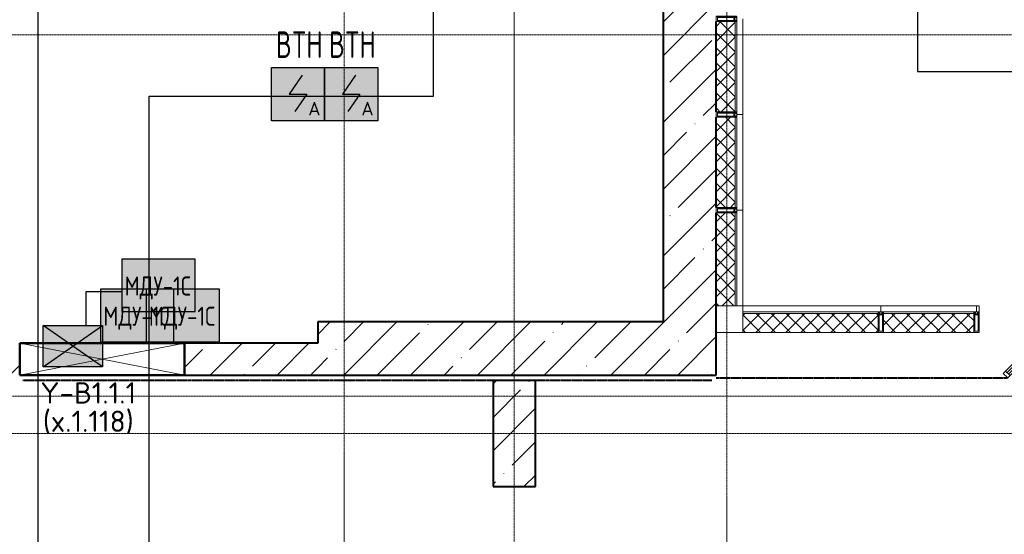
# Model space of a CAD drawing. Header units: millimetres. Extents: x -135639 to 224623, y -383017 to -59102.
# Tile 408 of 494: x 82358 to 91625, y -134220 to -129378. Entities that reach past the tile are written whole.
import ezdxf
from ezdxf.enums import TextEntityAlignment as Align

# ---------------------------------------------------------------- set-up
doc = ezdxf.new("R2010")
doc.units = ezdxf.units.MM
for name, pattern in [('CONTINOUS', [0]), ('Линия сетки', [25, 20, -2.5, 0, -2.5]), ('Штрих_3_1_5_', [4.5, 3, -1.5]), ('Штриховая_ш3 п1_5', [4.5, 3, -1.5])]:
    doc.linetypes.add(name, pattern=pattern)
for name, color, linetype, lineweight in [('#СПС_КЛ_R3', 190, 'Continuous', 30), ('A-200-M_WALL', 7, 'Continuous', 18), ('A-200-M_WALL_EXT', 7, 'Continuous', 18), ('A-200-M_WALL_PAT', 7, 'Continuous', 40), ('A-214-M_CURT_WALL', 7, 'Continuous', 18), ('A-215-M_CURT_PANEL', 7, 'Continuous', 18), ('A-314-M_WINDO_GLASS', 7, 'Continuous', 30), ('A-314-M_WINDOW', 7, 'Continuous', 18), ('A-314-M_WINDOW_FRM', 7, 'Continuous', 30), ('S-280-M_COLUMN', 7, 'Continuous', 18), ('Z-030-M_GRID', 7, 'Continuous', 9), ('Z-060-M_DETAIL', 7, 'Continuous', 18), ('Арматура воздуховодов', 7, 'Continuous', 18), ('ОС', 5, 'Continuous', 25), ('ПС', 7, 'Continuous', 40), ('СС-011-ПОЖ-СИГНАЛИЗАЦИЯ', 1, 'Continuous', 30)]:
    doc.layers.add(name, color=color, linetype=linetype, lineweight=lineweight)
doc.layers.add('A-010-M_ROOM_SEPARATION', color=4, linetype='Штриховая_ш3 п1_5', lineweight=40, true_color=0x00ffff)
doc.layers.add('ССПС', color=5, linetype='Continuous')
doc.styles.add('1111', font='isocpeur.ttf')
doc.styles.add('ISOCPEUR', font='isocpeur.ttf', dxfattribs={"height": 300})
pattern_1 = [(45, (0, 0), (-314.309, 314.309), []), (45, (314.3, 0), (-314.309, 314.309), [555.625, -111.125, 3.353, -107.772])]
pattern_2 = [(45, (0, 0), (-70.71068, 70.71068), []), (135, (0, 0), (-70.71068, -70.71068), [])]

# ---------------------------------------------------------------- blocks, each defined once
blk = doc.blocks.new('135_SLK_GD_AR_rvt-1-B1_-7_650_')
at = {"layer": 'A-010-M_ROOM_SEPARATION', "color": 131, "linetype": 'Штрих_3_1_5_', "true_color": 0xaaffff}
for p, q in [((97050, 60075), (99793.4, 60075)), ((94950, 60050), (90520, 60050)), ((97010, 60050), (95350, 60050))]:
    blk.add_line(p, q, dxfattribs=at)
blk = doc.blocks.new('Бетон-Прямоугольная-Колонна - CLM_Подземные этажи_В40-400х1000-V168-B1_-7_650_')
at = {"layer": 'S-280-M_COLUMN', "lineweight": 9, "true_color": 0xaaaaaa}
h = blk.add_hatch(dxfattribs=at)
h.set_pattern_fill('FP_52', color=253, style=0, pattern_type=2)
h.set_pattern_definition([(45, (-95150, -59550), (-314.309, 314.309), []), (45, (-94835.7, -59550), (-314.309, 314.309), [555.625, -111.125, 3.353, -107.772])])
h.paths.add_polyline_path([(200, -500), (200, 500), (-200, 500), (-200, -500)])
at = {"layer": 'S-280-M_COLUMN', "color": 253, "lineweight": 40, "true_color": 0xaaaaaa}
for p, q in [((200, 500), (-200, 500)), ((-200, 500), (-200, -500)), ((200, -500), (200, 500)), ((-200, -500), (200, -500))]:
    blk.add_line(p, q, dxfattribs=at)
blk = doc.blocks.new('135_SLK_GD_KR_rvt-1-B1_-7_650_')
at = {"layer": 'S-280-M_COLUMN', "color": 253, "lineweight": 18, "true_color": 0xaaaaaa}
blk.add_blockref('Бетон-Прямоугольная-Колонна - CLM_Подземные этажи_В40-400х1000-V168-B1_-7_650_', (95150, 59550), dxfattribs=at)
blk = doc.blocks.new('231_Отверстие прямоуг _Окно_Стена_ - Отверстие-2233162-B1_-7_650_')
at = {"layer": 'A-314-M_WINDOW', "color": 253, "lineweight": 50, "true_color": 0xaaaaaa}
for p, q in [((-650, -150), (-650, 150)), ((-650, 150), (900, 150)), ((900, 150), (900, -150)), ((900, -150), (-650, -150))]:
    blk.add_line(p, q, dxfattribs=at)
at = {"layer": 'Z-060-M_DETAIL', "color": 253, "true_color": 0xaaaaaa}
for p, q in [((-650, 150), (-650, -150)), ((900, 150), (-650, 150)), ((900, 150), (-650, -150)), ((-650, 150), (900, -150)), ((900, 150), (900, -150)), ((-650, -150), (900, -150))]:
    blk.add_line(p, q, dxfattribs=at)
blk = doc.blocks.new('135_SLK_K1-2-3_KR_rvt-1-B1_-7_650_')
at = {"layer": 'A-200-M_WALL_PAT', "lineweight": 9, "true_color": 0xaaaaaa}
h = blk.add_hatch(dxfattribs=at)
h.set_pattern_fill('FP_20', color=253, style=0, pattern_type=2)
h.set_pattern_definition(pattern_1)
h.paths.add_polyline_path([(96754, 60600), (97050, 60600), (97050, 65200), (96550, 65200), (96550, 60600)])
h = blk.add_hatch(dxfattribs=at)
h.set_pattern_fill('FP_20', color=253, style=0, pattern_type=2)
h.set_pattern_definition(pattern_1)
h.paths.add_polyline_path([(95812.5, 60100), (97050, 60100), (97050, 60600), (93300, 60600), (93300, 60100), (93929.5, 60100)])
h = blk.add_hatch(dxfattribs=at)
h.set_pattern_fill('FP_20', color=253, style=0, pattern_type=2)
h.set_pattern_definition(pattern_1)
h.paths.add_polyline_path([(92045, 60100), (93300, 60100), (93300, 60400), (92045, 60400)])
h.paths.add_polyline_path([(90495, 60100), (90495, 60400), (90200, 60400), (90200, 60100)])
at = {"layer": 'A-200-M_WALL_EXT', "color": 253, "lineweight": 40, "true_color": 0xaaaaaa}
for p, q in [((96550, 65200), (96550, 60600)), ((97050, 62575), (97050, 63425)), ((97050, 61675), (97050, 62525)), ((97050, 60600), (97050, 61625)), ((96550, 60600), (93300, 60600)), ((93300, 60600), (93300, 60400)), ((97050, 60100), (97050, 60600)), ((93300, 60400), (92045, 60400)), ((92045, 60100), (93300, 60100)), ((93300, 60100), (97050, 60100))]:
    blk.add_line(p, q, dxfattribs=at)
at = {"layer": 'A-314-M_WINDOW', "color": 253, "lineweight": 18, "true_color": 0xaaaaaa}
blk.add_blockref('231_Отверстие прямоуг _Окно_Стена_ - Отверстие-2233162-B1_-7_650_', (91145, 60250), dxfattribs=at)
blk = doc.blocks.new('A_PAN_ALU_Rotation - A_PAN_ALU_Rotation-6390234-B1_-7_650_')
at = {"layer": 'A-314-M_WINDO_GLASS', "color": 253, "lineweight": 5, "true_color": 0xaaaaaa}
for p, q in [((-611.6, -627.5), (597.5, 581.6)), ((611.6, 567.5), (-597.5, -641.6))]:
    blk.add_line(p, q, dxfattribs=at)
at = {"layer": 'A-314-M_WINDOW', "color": 253, "lineweight": 5, "true_color": 0xaaaaaa}
for p, q in [((583.4, 595.8), (-625.8, -613.4)), ((597.5, 581.6), (-611.6, -627.5)), ((-597.5, -641.6), (611.6, 567.5)), ((625.8, 553.4), (-583.4, -655.8))]:
    blk.add_line(p, q, dxfattribs=at)
at = {"layer": 'A-314-M_WINDOW_FRM', "color": 253, "lineweight": 5, "true_color": 0xaaaaaa}
for p, q in [((604.6, 617), (583.4, 595.8)), ((583.4, 595.8), (625.8, 553.4)), ((647, 574.6), (604.6, 617)), ((625.8, 553.4), (647, 574.6)), ((-500, -30), (-530, 22)), ((-500, -30), (-470, 22)), ((500, -30), (470, -82)), ((500, -30), (530, -82)), ((-625.8, -613.4), (-647, -634.6)), ((-647, -634.6), (-604.6, -677)), ((-583.4, -655.8), (-625.8, -613.4)), ((-604.6, -677), (-583.4, -655.8))]:
    blk.add_line(p, q, dxfattribs=at)
for start, end in [(90, 180), (270, 360)]:
    blk.add_arc((0, -30), 500, start, end, dxfattribs=at)
blk = doc.blocks.new('Rectangular Mullion - 50Wx250H-3927046-B1_-7_650_')
at = {"layer": 'Z-060-M_DETAIL', "color": 253, "lineweight": 5, "true_color": 0xaaaaaa}
for p, q in [((0, 250), (-25, 250)), ((-25, 250), (-25, 237.3)), ((-25, 65.2), (-25, 250)), ((-25, 250), (0, 250)), ((-23, 237.3), (0, 237.3)), ((-23, 237.3), (0, 237.3)), ((-23, 237.3), (-23, 73.6)), ((0, 237.3), (-14.9, 237.3)), ((-14.9, 237.3), (-14.9, 84)), ((-14.9, 84), (-14.9, 237.3)), ((25, 250), (0, 250)), ((25, 250), (0, 250)), ((14.9, 237.3), (0, 237.3)), ((0, 237.3), (23, 237.3)), ((23, 237.3), (0, 237.3)), ((14.9, 84), (14.9, 237.3)), ((14.9, 84), (14.9, 237.3)), ((23, 237.3), (23, 73.6)), ((25, 237.3), (25, 250)), ((25, 65.2), (25, 250)), ((-25, 73.6), (-25, 65.2)), ((-25, 65.2), (-25, 60.2)), ((-10, 65.2), (-25, 65.2)), ((-25, 65.2), (-25, 60.2)), ((-25, 65.2), (-10, 65.2)), ((-10, 65.2), (-25, 65.2)), ((0, 84), (-23, 84)), ((-23, 84), (-23, 73.6)), ((0, 84), (-23, 84)), ((-23, 73.6), (0, 73.6)), ((0, 73.6), (-23, 73.6)), ((-0.5, 73.6), (-23, 73.6)), ((-14.9, 84), (0, 84)), ((-10, 55), (-14, 55)), ((-14, 55), (-10, 55)), ((-10, 55), (-10, 65.2)), ((-10, 65.2), (-10, 55)), ((-10, 55), (-10, 65.2)), ((-10, 55), (0, 55)), ((0, 55), (-10, 55)), ((0, 84), (14.9, 84)), ((23, 84), (0, 84)), ((0, 84), (0, 73.6)), ((0, 84), (23, 84)), ((0, 73.6), (0, 84)), ((0, 73.6), (23, 73.6)), ((23, 73.6), (0, 73.6)), ((0, 55), (10, 55)), ((0, 55), (10, 55)), ((0.5, 73.6), (23, 73.6)), ((10, 65.2), (10, 55)), ((25, 65.2), (10, 65.2)), ((10, 55), (10, 65.2)), ((10, 65.2), (25, 65.2)), ((10, 65.2), (25, 65.2)), ((10, 55), (10, 65.2)), ((10, 55), (14, 55)), ((10, 55), (14, 55)), ((23, 73.6), (23, 84)), ((25, 65.2), (25, 73.6)), ((25, 65.2), (25, 60.2)), ((25, 60.2), (25, 65.2))]:
    blk.add_line(p, q, dxfattribs=at)
for centre, start, end in [((-14, 69.1), 218.97226, 270), ((-14, 69.1), 218.97226, 270), ((-14, 69.1), 218.97226, 270), ((14, 69.1), 270, 321.02774), ((14, 69.1), 270, 321.02774), ((14, 69.1), 270, 321.02774)]:
    blk.add_arc(centre, 14.1, start, end, dxfattribs=at)
blk = doc.blocks.new('Rectangular Mullion - R_InvisibleFrame_50Wx250H-6389630-B1_-7_650_')
at = {"layer": 'A-214-M_CURT_WALL', "color": 253, "lineweight": 5, "true_color": 0xaaaaaa}
for p, q in [((-25, 73.6), (-25, 237.3)), ((25, 237.3), (25, 73.6))]:
    blk.add_line(p, q, dxfattribs=at)
blk = doc.blocks.new('Rectangular Mullion - R_StandardFrame_50Wx250H-5491491-B1_-7_650_')
at = {"layer": 'A-214-M_CURT_WALL', "color": 253, "lineweight": 5, "true_color": 0xaaaaaa}
for q in [(99500, 60750), (99525, 60695)]:
    blk.add_line((99525, 60750), q, dxfattribs=at)
blk = doc.blocks.new('Rectangular Mullion - R_InvisibleFrame_50Wx250H-6493942-B1_-7_650_')
at = {"layer": 'A-214-M_CURT_WALL', "color": 253, "lineweight": 5, "true_color": 0xaaaaaa}
for p, q in [((-25, 73.6), (-25, 237.3)), ((25, 237.3), (25, 73.6))]:
    blk.add_line(p, q, dxfattribs=at)
blk = doc.blocks.new('Quad Corner Mullion - Q_0_250_-125-6495059-B1_-7_650_')
at = {"layer": 'A-214-M_CURT_WALL', "color": 253, "lineweight": 5, "true_color": 0xaaaaaa}
for p, q in [((0, 0), (0, 250)), ((0, 250), (250, 250)), ((250, 250), (250, 0)), ((250, 0), (0, 0))]:
    blk.add_line(p, q, dxfattribs=at)
blk = doc.blocks.new('135_SLK_K3_AR_FCD_rvt-1-B1_-7_650_')
at = {"layer": 'A-200-M_WALL_PAT', "lineweight": 5, "true_color": 0xaaaaaa}
h = blk.add_hatch(dxfattribs=at)
h.set_pattern_fill('FP_251', color=253, style=0, pattern_type=2)
h.set_pattern_definition(pattern_2)
h.paths.add_polyline_path([(97216, 62564.9), (97216, 62573), (97226.4, 62573), (97226.4, 62575), (97230, 62575), (97230, 63425), (97226.4, 63425), (97226.4, 63427), (97216, 63427), (97216, 63435.1), (97062.7, 63435.1), (97062.7, 63425), (97050, 63425), (97050, 62575), (97062.7, 62575), (97062.7, 62564.9), (97114.1, 62564.9)])
h = blk.add_hatch(dxfattribs=at)
h.set_pattern_fill('FP_251', color=253, style=0, pattern_type=2)
h.set_pattern_definition(pattern_2)
h.paths.add_polyline_path([(97216, 61664.9), (97216, 61673), (97226.4, 61673), (97226.4, 61675), (97230, 61675), (97230, 62525), (97226.4, 62525), (97226.4, 62527), (97216, 62527), (97216, 62535.1), (97062.7, 62535.1), (97062.7, 62525), (97050, 62525), (97050, 61675), (97062.7, 61675), (97062.7, 61664.9), (97114.1, 61664.9)])
h = blk.add_hatch(dxfattribs=at)
h.set_pattern_fill('FP_251', color=253, style=0, pattern_type=2)
h.set_pattern_definition(pattern_2)
h.paths.add_polyline_path([(97050, 60750), (97230, 60750), (97230, 61625), (97226.4, 61625), (97226.4, 61627), (97216, 61627), (97216, 61635.1), (97062.7, 61635.1), (97062.7, 61625), (97050, 61625), (97050, 61026.8)])
h = blk.add_hatch(dxfattribs=at)
h.set_pattern_fill('FP_251', color=253, style=0, pattern_type=2)
h.set_pattern_definition(pattern_2)
h.paths.add_polyline_path([(98575, 60500), (98575, 60512.7), (98585.1, 60512.7), (98585.1, 60666), (98577, 60666), (98577, 60676.4), (98575, 60676.4), (98575, 60680), (97300, 60680), (97300, 60500), (97695.5, 60500)])
h = blk.add_hatch(dxfattribs=at)
h.set_pattern_fill('FP_251', color=253, style=0, pattern_type=2)
h.set_pattern_definition(pattern_2)
h.paths.add_polyline_path([(99475, 60500), (99475, 60512.7), (99485.1, 60512.7), (99485.1, 60666), (99477, 60666), (99477, 60676.4), (99475, 60676.4), (99475, 60680), (98625, 60680), (98625, 60676.4), (98623, 60676.4), (98623, 60666), (98614.9, 60666), (98614.9, 60512.7), (98625, 60512.7), (98625, 60500), (98637, 60500)])
at = {"layer": 'A-200-M_WALL', "color": 253, "lineweight": 9, "true_color": 0xaaaaaa}
for p, q in [((97050, 63425), (97050, 62575)), ((97230, 62575), (97230, 63425)), ((97245, 62564), (97245, 63436)), ((97300, 62550), (97300, 63450)), ((97050, 62525), (97050, 61675)), ((97230, 61675), (97230, 62525)), ((97245, 62550), (97300, 62550)), ((97300, 62550), (97245, 62550)), ((97245, 61664), (97245, 62536)), ((97300, 61650), (97300, 62550)), ((97245, 61650), (97300, 61650)), ((97300, 61650), (97245, 61650)), ((97245, 60750), (97245, 61636)), ((97300, 60750), (97300, 61650)), ((97050, 61625), (97050, 60750)), ((97230, 60750), (97230, 61625)), ((97050, 60750), (97300, 60750)), ((98600, 60750), (97300, 60750)), ((97300, 60750), (97300, 60500)), ((98600, 60695), (98600, 60750)), ((99500, 60750), (98600, 60750)), ((98600, 60750), (98600, 60695)), ((99500, 60695), (99500, 60750)), ((98586, 60695), (97300, 60695)), ((98575, 60680), (97300, 60680)), ((99486, 60695), (98614, 60695)), ((99475, 60680), (98625, 60680)), ((97300, 60500), (98575, 60500)), ((98625, 60500), (99475, 60500))]:
    blk.add_line(p, q, dxfattribs=at)
at = {"layer": 'A-214-M_CURT_WALL', "color": 253, "lineweight": 5, "true_color": 0xaaaaaa, "extrusion": (0, 0, -1)}
for name, p, rotation in [('Rectangular Mullion - 50Wx250H-3927046-B1_-7_650_', (-97300, 63450), 270.0000000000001), ('Rectangular Mullion - R_InvisibleFrame_50Wx250H-6493942-B1_-7_650_', (-97300, 63450), 270.0000000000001), ('Rectangular Mullion - 50Wx250H-3927046-B1_-7_650_', (-97300, 62550), 270.0000000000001), ('Rectangular Mullion - R_InvisibleFrame_50Wx250H-6493942-B1_-7_650_', (-97300, 62550), 270.0000000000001), ('Rectangular Mullion - 50Wx250H-3927046-B1_-7_650_', (-97300, 61650), 270.0000000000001), ('Rectangular Mullion - R_InvisibleFrame_50Wx250H-6493942-B1_-7_650_', (-97300, 61650), 270.0000000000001), ('Quad Corner Mullion - Q_0_250_-125-6495059-B1_-7_650_', (-97300, 60750), 270.0000000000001), ('Rectangular Mullion - 50Wx250H-3927046-B1_-7_650_', (-98600, 60750), 180), ('Rectangular Mullion - R_InvisibleFrame_50Wx250H-6389630-B1_-7_650_', (-98600, 60750), 180), ('Rectangular Mullion - 50Wx250H-3927046-B1_-7_650_', (-99500, 60750), 180), ('Rectangular Mullion - R_InvisibleFrame_50Wx250H-6389630-B1_-7_650_', (-99500, 60750), 180)]:
    blk.add_blockref(name, p, dxfattribs=dict(at, rotation=rotation))
at = {"layer": 'A-214-M_CURT_WALL', "color": 253, "lineweight": 5, "true_color": 0xaaaaaa}
blk.add_blockref('Rectangular Mullion - R_StandardFrame_50Wx250H-5491491-B1_-7_650_', (0, 0), dxfattribs=at)
at = {"layer": 'A-215-M_CURT_PANEL', "color": 253, "lineweight": 5, "true_color": 0xaaaaaa}
blk.add_blockref('A_PAN_ALU_Rotation - A_PAN_ALU_Rotation-6390234-B1_-7_650_', (100400, 60750), dxfattribs=at)
blk = doc.blocks.new('-1 эт')
at = {"layer": 'Z-030-M_GRID', "color": 253, "linetype": 'Линия сетки', "true_color": 0xaaaaaa}
for p, q in [((93550, -19695.4), (93550, 133719.9)), ((95150, -19701.1), (95150, 133719.9)), ((97150, -19695.2), (97150, 133719.9)), ((155947.8, 63300), (-3682, 63300)), ((154678, 59900), (-3681.8, 59900)), ((155950.9, 59550), (-3681.7, 59550))]:
    blk.add_line(p, q, dxfattribs=at)
at = {"lineweight": 5}
for name in ['135_SLK_GD_KR_rvt-1-B1_-7_650_', '135_SLK_GD_AR_rvt-1-B1_-7_650_', '135_SLK_K1-2-3_KR_rvt-1-B1_-7_650_', '135_SLK_K3_AR_FCD_rvt-1-B1_-7_650_']:
    blk.add_blockref(name, (0, 0), dxfattribs=at)
blk = doc.blocks.new('*U4706')
at = {"lineweight": 35, "true_color": 0xffffff}
h = blk.add_hatch(color=7, dxfattribs=at)
h.dxf.hatch_style = 1
h.paths.add_polyline_path([(0, 499.6), (0, 0), (499.6, 0), (499.6, 499.6)])
at = {"color": 1, "linetype": 'ByBlock', "lineweight": -2}
for p, q in [((289.5, 426.3), (166.9, 249.8)), ((166.9, 249.8), (332.7, 249.8)), ((332.7, 249.8), (219.3, 86.3))]:
    blk.add_line(p, q, dxfattribs=at)
at = {"color": 1, "linetype": 'ByBlock', "lineweight": -2, "ltscale": 0.1}
blk.add_lwpolyline([(0, 499.6), (499.6, 499.6), (499.6, 0), (0, 0)], close=True, dxfattribs=at)
at = {"color": 1, "linetype": 'ByBlock', "lineweight": -2, "ltscale": 1000, "style": '1111'}
blk.add_text('A', height=128.1, dxfattribs=at).set_placement((403.4, 49.2), align=Align.CENTER)
at = {"color": 0, "linetype": 'ByBlock', "lineweight": -2, "style": '1111'}
blk.add_attdef('INDEX', (-63.3, -234.7), '', height=125, dxfattribs=at)
at = {"color": 0, "linetype": 'ByBlock', "lineweight": -2, "style": '1111', "flags": 1}
for tag, p in [('NAME_DEVICE', (-64.1, -421.2)), ('NUM_POM', (-81.6, -847))]:
    blk.add_attdef(tag, p, '', height=125, dxfattribs=at)
at = {"color": 0, "linetype": 'ByBlock', "lineweight": -2, "style": '1111', "width": 0.7}
blk.add_attdef('NUM_DEVICE', (-64.1, -629.5), '', height=125, dxfattribs=at)
blk = doc.blocks.new('*U4714')
at = {"linetype": 'ByBlock', "lineweight": -2, "ltscale": 100}
h = blk.add_hatch(color=0, dxfattribs=at)
h.dxf.hatch_style = 1
h.paths.add_polyline_path([(0, 0), (139.7, 97.2), (0, 194.4)])
h.paths.add_polyline_path([(139.7, 97.2), (279.5, 0), (279.5, 194.4)])
at = {"linetype": 'CONTINOUS', "lineweight": 30, "ltscale": 100, "true_color": 0xffffff}
h = blk.add_hatch(color=7, dxfattribs=at)
h.dxf.hatch_style = 1
h.paths.add_polyline_path([(0, 194.4), (139.7, 97.2), (279.5, 194.4)])
h.paths.add_polyline_path([(0, 0), (279.5, 0), (139.7, 97.2)])
at = {"color": 0, "linetype": 'ByBlock', "lineweight": -2, "ltscale": 100}
for p, q in [((0, 194.4), (279.5, 0)), ((279.5, 194.4), (0, 0))]:
    blk.add_line(p, q, dxfattribs=at)
blk.add_lwpolyline([(279.5, 0), (0, 0), (0, 194.4), (279.5, 194.4)], close=True, dxfattribs=at)
blk = doc.blocks.new('ger')
at = {"lineweight": 40, "ltscale": 2, "true_color": 0xffffff}
h = blk.add_hatch(color=7, dxfattribs=at)
h.dxf.hatch_style = 1
h.paths.add_polyline_path([(491036.1, -67335.5), (491036.1, -66842.7), (490344.7, -66842.7), (490344.7, -67335.5)])
at = {"layer": 'ОС', "color": 1, "lineweight": 30}
blk.add_lwpolyline([(491036.1, -66842.7), (490344.7, -66842.7), (490344.7, -67335.5), (491036.1, -67335.5)], close=True, dxfattribs=at)
at = {"layer": 'ССПС', "color": 1, "lineweight": -2, "ltscale": 1000, "style": '1111', "width": 0.8}
blk.add_text('МДУ-1С', height=180, dxfattribs=at).set_placement((490370.6, -67185.8))

msp = doc.modelspace()

# ---------------------------------------------------------------- linework, layer by layer
at = {"layer": '#СПС_КЛ_R3', "lineweight": 30}
msp.add_lwpolyline([(63531.5, -142519.4), (68464.5, -142519.4), (68464.5, -163725.8), (83161.3, -163725.8), (83161.3, -166819.4), (84105.6, -166819.4), (84105.6, -163034), (106528.1, -163034), (106528.1, -155092.1), (118370.2, -155092.1), (118370.2, -109683.1), (77625.1, -109683.1), (77625.1, -114994.9), (73186.1, -114994.9), (73186.1, -126642.2), (82527.9, -126642.2), (82527.9, -153503.4), (72464.9, -153503.4), (69419.4, -153503.4), (68464.5, -152248.5)], dxfattribs=at)
at = {"layer": 'СС-011-ПОЖ-СИГНАЛИЗАЦИЯ', "lineweight": 30}
for points in [[(91176.7, -122825.4), (91176.7, -128823), (90808.9, -128823), (90808.9, -129865.4), (96122.6, -129865.4)], [(83576.7, -135441.1), (83576.7, -130097.5), (86254.1, -130097.5), (86254.1, -126971.8), (73332.7, -126971.8), (73332.7, -129246.9), (71376.6, -129246.9), (71376.6, -124243.1)]]:
    msp.add_lwpolyline(points, dxfattribs=at)
at = {"layer": 'СС-011-ПОЖ-СИГНАЛИЗАЦИЯ', "color": 30, "lineweight": 30, "true_color": 0xf26722}
msp.add_lwpolyline([(83319.5, -131939), (82979.5, -131939), (82979.5, -132254.8)], dxfattribs=at)

# ---------------------------------------------------------------- block references
msp.add_blockref('-1 эт', (-8136.8, -192821.5))
at = {"layer": 'Арматура воздуховодов', "lineweight": 30}
for p in [(-407225.6, -65072.4), (-406797.1, -65072.4)]:
    msp.add_blockref('ger', p, dxfattribs=at)
at = {"layer": 'ПС', "color": 7, "linetype": 'CONTINOUS', "lineweight": 30, "ltscale": 100}
ref = msp.add_blockref('*U4706', (84727.9, -130328.5), dxfattribs=dict(at, xscale=1.000736, yscale=1.000736, zscale=1.000736))
ref.add_attrib('NUM_DEVICE', 'BTH', dxfattribs={"layer": '0', "color": 0, "linetype": 'ByBlock', "lineweight": -2, "ltscale": 100, "height": 250.18, "style": '1111', "width": 0.7}).set_placement((84989.6, -129738), align=Align.CENTER)
ref = msp.add_blockref('*U4706', (85227.9, -130328.5), dxfattribs=dict(at, xscale=1.000736, yscale=1.000736, zscale=1.000736))
ref.add_attrib('NUM_DEVICE', 'BTH', dxfattribs={"layer": '0', "color": 0, "linetype": 'ByBlock', "lineweight": -2, "ltscale": 100, "height": 250.18, "style": '1111', "width": 0.7}).set_placement((85489.6, -129738), align=Align.CENTER)
at = {"layer": 'ПС', "color": 30, "linetype": 'Continuous', "lineweight": 30, "ltscale": 100, "xscale": 2, "yscale": 2, "zscale": 2, "rotation": 180}
for p in [(83137.4, -132256.2), (83138.4, -132254.8)]:
    msp.add_blockref('*U4714', p, dxfattribs=at)
at = {"layer": 'СС-011-ПОЖ-СИГНАЛИЗАЦИЯ', "lineweight": 30}
msp.add_blockref('ger', (-407025.2, -64788.4), dxfattribs=at)

# ---------------------------------------------------------------- texts
at = {"color": 7, "linetype": 'Continuous', "insert": (82596.6, -132789.7), "char_height": 200, "attachment_point": 1, "line_spacing_factor": 1.1, "style": 'ISOCPEUR'}
msp.add_mtext_dynamic_manual_height_columns('\\pxsm0.8,qc;{\\C256;Y-В1.1.1\\P(x.1.118)}', width=813.716, gutter_width=2478.4, heights=[735.9], dxfattribs=at)

doc.saveas('drawing.dxf')
